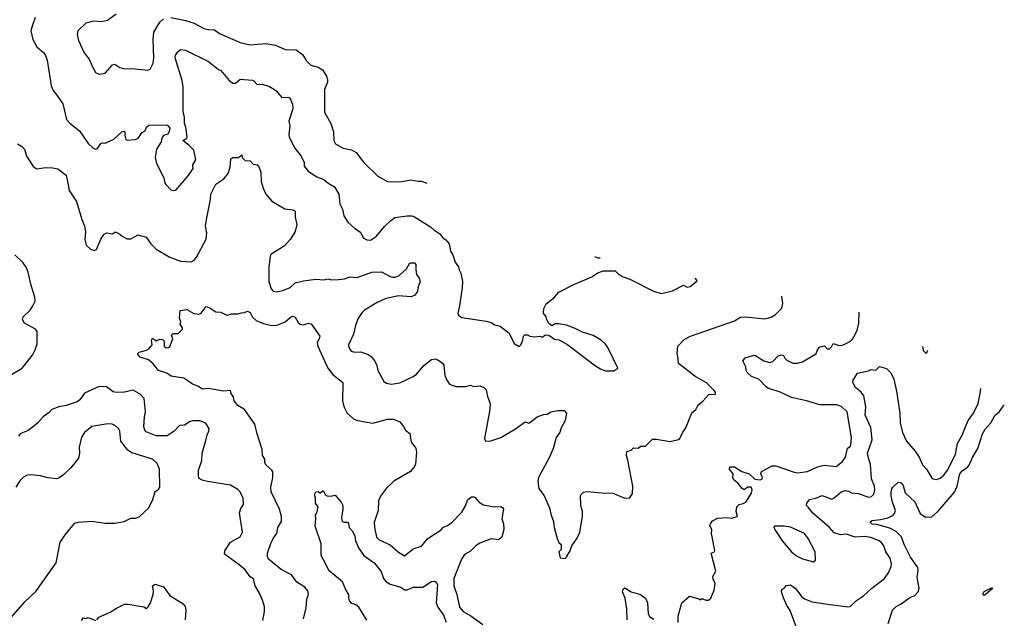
# Model space of a CAD drawing. Extents: x 1771496 to 1971148, y 471553 to 643630.
# Tile 686 of 702: x 1917093 to 1925181, y 577488 to 582408. Entities that reach past the tile are written whole.
import ezdxf

# ---------------------------------------------------------------- set-up
doc = ezdxf.new("R2010")
doc.units = 0

msp = doc.modelspace()

# ---------------------------------------------------------------- linework, layer by layer
at = {"layer": '0CON10XD'}
for points in [[(1917221.4, 582425), (1917194.2, 582355), (1917185.8, 582315), (1917200, 582245), (1917235, 582186), (1917290.8, 582135), (1917305, 582113.3), (1917318.6, 582075), (1917352, 581865), (1917368.8, 581825), (1917398.6, 581788.6)], [(1917885, 582452.5), (1917815, 582401.4), (1917765, 582390.8), (1917703, 582397), (1917635, 582378), (1917571.2, 582315), (1917564, 582285), (1917576.1, 582236.1), (1917621.2, 582135), (1917662.3, 582082.3), (1917687, 582027), (1917715, 581973.3), (1917745, 581960), (1917795, 581968.6), (1917855, 582036.2), (1917875, 582043.3), (1917915, 582014), (1917955, 582004), (1918015, 582008), (1918145, 581992.9), (1918165, 582000), (1918188.3, 582051.7), (1918194.6, 582095.4), (1918189.3, 582245), (1918196.2, 582305), (1918245, 582386.9), (1918275, 582413.5)], [(1918335, 582426.9), (1918455, 582401.5), (1918525, 582379.4), (1918605, 582335.6), (1918645, 582326.5), (1918692.5, 582325), (1918733.7, 582293.7), (1918905, 582220), (1918985, 582200.6), (1919115, 582211.9), (1919195, 582197.8), (1919273.4, 582163.4), (1919365, 582160.8), (1919415, 582122), (1919445, 582071.2), (1919483.8, 582035), (1919545, 582016.9), (1919580.6, 581995), (1919612.5, 581945), (1919622.5, 581915), (1919620.8, 581895), (1919598, 581835), (1919597.9, 581647.9), (1919648.1, 581555), (1919670, 581485), (1919674.5, 581415), (1919686.9, 581386.9), (1919751.3, 581351.3), (1919819.1, 581339.1), (1919856.2, 581315), (1919917.6, 581237.6), (1920035, 581122), (1920115, 581079.2), (1920176.5, 581076.5), (1920235, 581077.5), (1920305, 581091.4), (1920365, 581080), (1920395, 581081.2), (1920436.7, 581063.1)], [(1917398.6, 581788.6), (1917446, 581715), (1917477.1, 581587.1), (1917505, 581556.2), (1917584, 581495), (1917655, 581391.2), (1917695, 581353.8), (1917715, 581343.3), (1917731.7, 581348.3), (1917760.7, 581389.3), (1917773, 581397), (1917795, 581393.3), (1917865, 581426.2), (1917935, 581490), (1917951.7, 581491.7), (1917957.5, 581485), (1917956.7, 581455), (1917965, 581422.5), (1917975, 581417.5), (1918045, 581422), (1918066.6, 581433.4), (1918100.3, 581479.7), (1918123.3, 581495), (1918136, 581525), (1918155, 581542), (1918295, 581543.3), (1918312.5, 581535), (1918326.2, 581515), (1918321.7, 581488.3), (1918305.8, 581464.2), (1918273.9, 581456.1), (1918260, 581435), (1918254, 581405), (1918216.8, 581343.2), (1918205.7, 581274.3), (1918215.6, 581225.6), (1918277.9, 581107.9), (1918285, 581067.5), (1918294.5, 581054.5), (1918335, 581010), (1918357, 581003), (1918375, 581007.5), (1918476.6, 581123.4), (1918516.7, 581185), (1918516, 581215), (1918539.2, 581255), (1918524.4, 581335), (1918485.4, 581375), (1918433.8, 581415), (1918465.8, 581435), (1918469.4, 581445), (1918457.5, 581525), (1918446.5, 581555), (1918446.4, 581605), (1918436.2, 581655), (1918435.5, 581855.5), (1918426.8, 581906.8), (1918370, 582095), (1918372, 582115), (1918395, 582147.5), (1918415, 582162.5), (1918455, 582156), (1918645, 582064.4), (1918725, 581998.8), (1918745, 581990), (1918815, 581908.8), (1918845, 581886.2), (1918865, 581886.7), (1918905, 581918.8), (1919005, 581910), (1919016.7, 581905), (1919042.5, 581875), (1919085, 581878), (1919145, 581858), (1919172.3, 581842.3), (1919197.5, 581825), (1919247.5, 581767.5), (1919295, 581771.2), (1919312.5, 581765), (1919334.1, 581714.1), (1919335.8, 581675), (1919304.4, 581575), (1919311.1, 581535), (1919302.9, 581465), (1919307.1, 581445), (1919351.4, 581355), (1919406.2, 581285), (1919429.4, 581235), (1919428.8, 581205), (1919462.4, 581162.4), (1919535, 581115.6), (1919585, 581097.8), (1919631.9, 581061.9), (1919680, 581035), (1919714.3, 580975), (1919723.9, 580893.9), (1919745, 580850), (1919756.1, 580796.1), (1919787.5, 580745), (1919845, 580692.5), (1919891.7, 580661.7), (1919914.1, 580614.1), (1919945, 580598.8), (1919975, 580596.7), (1920025, 580628.8), (1920090.5, 580709.5), (1920141.1, 580758.9), (1920175, 580782), (1920275, 580795.6), (1920315, 580795.8), (1920335, 580788), (1920466.7, 580706.7), (1920495, 580680.8), (1920545, 580649.2), (1920568.8, 580615), (1920595, 580599.2), (1920620.8, 580565), (1920632.9, 580505), (1920652, 580475), (1920670, 580415), (1920697.8, 580377.8), (1920702.6, 580352.6), (1920717.1, 580325), (1920730.5, 580255), (1920727.8, 580205), (1920705.8, 580055), (1920691.2, 579995), (1920698.3, 579978.3), (1920725, 579961.2), (1920925, 579931.2), (1920965, 579918.8), (1920995, 579901.2), (1921039.5, 579889.5), (1921115, 579832.5), (1921155, 579747.5), (1921195, 579722.5), (1921210, 579735), (1921227, 579773), (1921233, 579807), (1921243, 579817), (1921265, 579817.5), (1921285, 579807.5), (1921325, 579802.5), (1921365, 579807.5), (1921385, 579797.5), (1921413, 579817), (1921440, 579815), (1921485, 579782.5), (1921525, 579777.5), (1921595, 579736.7), (1921823.9, 579563.9), (1921865, 579537.5), (1921905, 579522.5), (1921975, 579522.5), (1922007.5, 579545), (1921923.3, 579715), (1921905, 579742.5), (1921870, 579775), (1921805, 579813.8), (1921715, 579838.8), (1921655, 579871.2), (1921583.6, 579896.4), (1921521.2, 579908.8), (1921493, 579907), (1921465, 579892.5), (1921436.7, 579915), (1921424.1, 579944.1), (1921418.8, 579965), (1921396.2, 579995), (1921397.5, 580035), (1921418.3, 580071.7), (1921483.3, 580125), (1921522.3, 580167.7), (1921645, 580231.2), (1921792.5, 580295), (1921842.3, 580327.7), (1921885, 580343.3), (1921985, 580343.8), (1922016.2, 580315), (1922050, 580295), (1922104.3, 580274.3), (1922304.1, 580174.1), (1922365, 580157.5), (1922455, 580178.8), (1922545, 580226.2), (1922575, 580210), (1922600, 580215), (1922652.5, 580255), (1922657.5, 580265), (1922642.3, 580284.2)], [(1917075, 581387.5), (1917108.3, 581368.3), (1917132.5, 581345), (1917150, 581285), (1917207.3, 581197.3), (1917235, 581181.2), (1917305, 581192), (1917365, 581191.2), (1917405, 581181.2), (1917475, 581130), (1917491.2, 581051.2), (1917498.8, 581005), (1917558.8, 580915), (1917602.5, 580765), (1917624.2, 580715), (1917634, 580665), (1917629.3, 580599.3), (1917640, 580555), (1917675, 580522.5), (1917705, 580510), (1917725, 580520), (1917760, 580605), (1917787.5, 580645), (1917805, 580656.7), (1917855, 580647.5), (1917875, 580662.5), (1917885, 580662.5), (1917916.1, 580646.1), (1917935, 580627.5), (1917977, 580607), (1918005, 580607.5), (1918065, 580638.8), (1918131.7, 580621.7), (1918170, 580565), (1918215, 580522), (1918325, 580455.7), (1918415, 580424.4), (1918501.2, 580418.8), (1918525, 580431.2), (1918546, 580455), (1918624.2, 580605), (1918630.6, 580655), (1918619.1, 580715), (1918630.9, 580779.1), (1918660.9, 580929.1), (1918664.2, 580975), (1918704, 581055), (1918769.3, 581100.7), (1918806, 581145), (1918822.5, 581195), (1918826.7, 581265), (1918845, 581276.2), (1918890, 581275), (1918917, 581297), (1918920, 581275), (1918945, 581250), (1918985, 581247.5), (1919011.7, 581221.7), (1919045, 581214), (1919055.5, 581205.5), (1919074.2, 581154.2), (1919076.8, 581076.8), (1919093.6, 581023.6), (1919116, 580975), (1919165, 580916.2), (1919272.3, 580852.3), (1919336.1, 580846.1), (1919356.2, 580835), (1919356, 580785), (1919370, 580725), (1919355, 580666.7), (1919317.5, 580605), (1919265, 580547.5), (1919159.1, 580480.9)], [(1917025, 579492.5), (1917113.8, 579545), (1917198, 579652), (1917220.6, 579695), (1917235.6, 579745), (1917235.8, 579845.8), (1917223.3, 579865), (1917133.3, 579915), (1917116.2, 579945), (1917121.2, 579965), (1917178.3, 580021.7), (1917201.9, 580055), (1917219.4, 580095), (1917218.3, 580128.3), (1917184.6, 580234.6), (1917162.6, 580332.6), (1917145.4, 580375), (1917120.2, 580410.2), (1917053.1, 580475)], [(1919159.1, 580480.9), (1919150.8, 580465), (1919140.6, 580375), (1919139.4, 580255), (1919158, 580195), (1919175.9, 580175.9), (1919205, 580171.9), (1919255, 580181.9), (1919315, 580207.5), (1919355, 580244), (1919425, 580262.9), (1919525.6, 580274.4), (1919595, 580270.6), (1919625, 580278), (1919655, 580271.2), (1919711.7, 580271.7), (1919761.7, 580278.3), (1919805, 580294.4), (1919865, 580290), (1919985, 580333.6), (1920065, 580334.4), (1920135, 580298.1), (1920155, 580290.6), (1920178.7, 580291.3), (1920206.3, 580303.7), (1920270.5, 580359.5), (1920295, 580403.3), (1920305, 580410), (1920335, 580410), (1920346.4, 580396.4), (1920345.9, 580355.9), (1920353.8, 580315), (1920375, 580283.3), (1920382.5, 580255), (1920363.8, 580205), (1920361.2, 580175), (1920335, 580142.5), (1920305, 580129.4), (1920205, 580139.2), (1920095, 580114.4), (1920028.8, 580085), (1919925, 580021.4), (1919905, 580002.5), (1919874.5, 579955), (1919851.9, 579895), (1919835.5, 579824.5), (1919794, 579735), (1919796.2, 579715), (1919815, 579684), (1919844.3, 579674.3), (1919895, 579677.5), (1919955, 579656.9), (1919980.2, 579640.2), (1920011.3, 579601.3), (1920027.5, 579565), (1920034.1, 579524.1), (1920083.3, 579435), (1920105, 579420), (1920145, 579411.2), (1920215, 579424.2), (1920325, 579474.3), (1920352.9, 579495), (1920413.1, 579566.9), (1920475, 579614.2), (1920505, 579620.8), (1920528.3, 579611.7), (1920565.9, 579585.9), (1920578, 579568), (1920586, 579485), (1920601.2, 579445), (1920625, 579413.3), (1920675, 579393.8), (1920755, 579393.8), (1920795, 579403.3), (1920822, 579392), (1920875, 579397.5), (1920906.7, 579385), (1920925.7, 579365.7), (1920935, 579310), (1920958.8, 579255), (1920955.8, 579204.2), (1920910, 578965), (1920920, 578945), (1920963, 578947), (1921045, 578974.2), (1921165, 579046), (1921245, 579102.5), (1921275, 579093.3), (1921285, 579096.2), (1921345, 579144), (1921395, 579163.3), (1921425, 579166.7), (1921455.9, 579184.1), (1921515, 579195.6), (1921565.7, 579195.7), (1921586, 579175), (1921574.3, 579115), (1921542, 579055), (1921531.2, 579015), (1921501.2, 578975), (1921475.6, 578884.4), (1921445, 578813.3), (1921354, 578645), (1921350, 578615), (1921358, 578555), (1921402, 578495), (1921446, 578395), (1921458.8, 578335), (1921478.8, 578285), (1921483.8, 578235), (1921508.8, 578145), (1921521.7, 578111.7), (1921540, 578095), (1921540, 578055), (1921522.5, 578035), (1921532.5, 577985), (1921575, 577980), (1921590, 577995), (1921590, 578005), (1921611.7, 578038.3), (1921630, 578085), (1921673.6, 578146.4), (1921693.9, 578196.1), (1921716.1, 578326.1), (1921716, 578365), (1921703.8, 578415), (1921700, 578495), (1921704.3, 578505.7), (1921725, 578523.8), (1921755, 578530), (1921875, 578520.8), (1921965, 578515.8), (1922065, 578476.2), (1922105, 578477.5), (1922126.7, 578515), (1922128.8, 578575), (1922089.2, 578789.2), (1922076.7, 578825), (1922080.7, 578859.3), (1922115, 578870), (1922135, 578890), (1922173, 578887), (1922195, 578903.3), (1922235, 578902.5), (1922290.7, 578959.3), (1922325, 578961.2), (1922435, 578942), (1922505, 578956.7), (1922516.7, 578965), (1922537.3, 579012.7), (1922565, 579052.5), (1922615, 579177.5), (1922646.7, 579205), (1922666.1, 579243.9), (1922705, 579272.5), (1922753, 579327), (1922808.3, 579331.7), (1922810, 579345), (1922799.3, 579359.3), (1922735, 579422.5), (1922639.3, 579479.3), (1922505, 579583.3), (1922501.4, 579625), (1922494.3, 579665.7), (1922500, 579725), (1922550.3, 579779.8), (1922603, 579807), (1922965, 579932.5), (1923015, 579963.1), (1923055, 579965.7), (1923215, 579950), (1923265, 579963.3), (1923302.5, 579985), (1923353.6, 580036.4), (1923363.3, 580075), (1923352.7, 580135.9)], [(1921860.3, 580447.3), (1921845, 580446.7), (1921818.2, 580457.6)], [(1919424.2, 577485), (1919446.6, 577573.4), (1919451.2, 577645), (1919466, 577685), (1919460, 577715), (1919434.3, 577744.3), (1919368.6, 577785), (1919325.3, 577845.3), (1919240, 577890), (1919138, 577975), (1919129.2, 577995), (1919127.5, 578025), (1919159.7, 578110.3), (1919175.6, 578144.4), (1919205.8, 578185), (1919212.5, 578235), (1919242.9, 578285), (1919243.3, 578325), (1919227.9, 578385), (1919158.8, 578528.8), (1919156.7, 578565), (1919171.3, 578645), (1919171.5, 578691.5), (1919165, 578705.7), (1919117.4, 578747.4), (1919105.8, 578765), (1919106, 578795), (1919088, 578825), (1919085.7, 578874.3), (1919043.5, 579005), (1919025.8, 579085), (1918938.8, 579205), (1918886.1, 579236.1), (1918855.9, 579275.9), (1918850, 579305), (1918830, 579335), (1918825, 579360), (1918766.1, 579356.1), (1918645, 579377.1), (1918595, 579370.8), (1918557.2, 579397.2), (1918512.6, 579412.6), (1918475, 579440.9), (1918440.9, 579460.9), (1918338.6, 579478.6), (1918301.8, 579501.8), (1918233.8, 579523.8), (1918188.9, 579578.9), (1918151.8, 579611.8), (1918083.3, 579635), (1918063.6, 579656.4), (1918063.3, 579665), (1918074.3, 579675.7), (1918135, 579691.2), (1918155, 579703.3), (1918180, 579735), (1918177, 579773), (1918185, 579790), (1918215, 579770), (1918245, 579782.5), (1918265, 579780), (1918280, 579765), (1918280, 579725), (1918295, 579710), (1918315, 579712.5), (1918325, 579722.5), (1918350, 579785), (1918340, 579815), (1918355, 579830), (1918395, 579830), (1918430, 579865), (1918430, 579875), (1918410, 579905), (1918417.5, 579925), (1918406.7, 579955), (1918411.2, 580018.8), (1918465, 580026.2), (1918523.1, 579993.1), (1918565, 579988), (1918585, 579996.2), (1918625, 580050), (1918655, 580040), (1918705, 580007.5), (1918745, 580003.3), (1918795, 579978.8), (1918835, 579990), (1918885, 579990), (1918915, 580000), (1918939.3, 580000.7), (1918965, 580012.5), (1918985, 580001.2), (1919005, 579963.8), (1919035.6, 579935.6), (1919095, 579910), (1919138.8, 579901.2), (1919165.6, 579895.6), (1919205, 579898.6), (1919275, 579924.2), (1919315, 579960.8), (1919335, 579970), (1919355, 579963.3), (1919379.5, 579919.5), (1919396.1, 579906.1), (1919425, 579898.8), (1919465, 579914), (1919488.1, 579908.1), (1919557.5, 579807.5), (1919553.8, 579785), (1919536.2, 579755), (1919541.2, 579725), (1919624.7, 579544.7), (1919665, 579492.2), (1919747.1, 579425), (1919745.3, 579275.3), (1919755, 579228), (1919783.3, 579175), (1919835, 579127.8), (1919867, 579113), (1919993.2, 579093.2), (1920114.6, 579125.4), (1920164.6, 579124.6), (1920215, 579102.9), (1920245.8, 579065.8), (1920262.5, 579035), (1920298.3, 579008.3), (1920310, 578935), (1920346.2, 578886.2), (1920352.2, 578855), (1920344.3, 578755), (1920335.7, 578735), (1920304.4, 578695.6), (1920165.4, 578614.6), (1920105, 578558), (1920056.6, 578493.4), (1920041.4, 578455), (1920038.6, 578375), (1920006.2, 578275), (1920007.3, 578235), (1920024.3, 578155), (1920045, 578133.3), (1920135, 578091.5), (1920205, 578031.4), (1920255, 578002.5), (1920325, 578058.6), (1920395, 578080), (1920445, 578144), (1920554.5, 578215.5), (1920575, 578238.6), (1920608, 578252), (1920644, 578275), (1920725, 578360), (1920753.8, 578406.2), (1920775, 578463.8), (1920805, 578486.7), (1920825, 578486.7), (1920835, 578480), (1920864, 578445), (1920900.3, 578420.3), (1920994.5, 578404.5), (1921046.7, 578406.7), (1921059.7, 578399.7), (1921068, 578385), (1921054.2, 578305), (1921068.6, 578265), (1921071.2, 578218.8), (1921053.6, 578156.4), (1921025, 578132), (1920965, 578141.9), (1920874.2, 578105.8), (1920843.3, 578086.7), (1920795, 578040.5), (1920747.6, 578012.4), (1920722.7, 577975), (1920658.5, 577815), (1920660, 577755), (1920682.7, 577685), (1920705, 577581.2), (1920736, 577545), (1920798.2, 577508.2), (1920896.8, 577436.8)], [(1922503.3, 577455), (1922501.1, 577505), (1922533.1, 577616.9), (1922595, 577671.2), (1922662.5, 577652.5), (1922685, 577640), (1922692.5, 577647.5), (1922705, 577647.5), (1922728.3, 577638.3), (1922751.7, 577638.3), (1922770, 577655), (1922799.3, 577720.7), (1922806.7, 577775), (1922790, 577810), (1922788.3, 577831.7), (1922811.2, 577875), (1922773.8, 578025), (1922800, 578035), (1922802.5, 578045), (1922776.7, 578185), (1922777.5, 578215), (1922763.3, 578255), (1922766.7, 578265), (1922785, 578288.8), (1922825, 578310), (1922905, 578316.7), (1922941.7, 578311.7), (1922990, 578325), (1922978.8, 578365), (1922983.8, 578405), (1923003.3, 578425), (1923035, 578431.2), (1923057.1, 578442.9), (1923103.7, 578516.3), (1923110.3, 578545), (1923101.5, 578565), (1923075, 578565.8), (1923045, 578544.4), (1923028.1, 578555), (1922995.4, 578595.4), (1922958, 578628), (1922951.1, 578645), (1922952.9, 578675), (1922923.1, 578715), (1922926.4, 578733.6), (1922965, 578732.5), (1923026.2, 578695), (1923085, 578674.4), (1923132.4, 578632.4), (1923175, 578627.5), (1923188.8, 578631.2), (1923196.1, 578645), (1923182.5, 578675), (1923186, 578695), (1923275, 578742.5), (1923305, 578742.5), (1923455, 578688.9), (1923485.7, 578684.3), (1923565, 578695.6), (1923647.3, 578732.7), (1923702.8, 578747.2), (1923800, 578735), (1923852.1, 578777.9), (1923877.9, 578812.1), (1923892.7, 578887.3), (1923915, 578901.2), (1923920.6, 578915), (1923927.3, 578975), (1923891.1, 579185), (1923845, 579229.4), (1923805, 579241.9), (1923665, 579243.8), (1923556.3, 579276.3), (1923433.4, 579303.4), (1923335, 579349.5), (1923245, 579375.6), (1923225, 579389.4), (1923165, 579453.3), (1923106, 579475), (1923068.8, 579508.8), (1923060, 579525), (1923058, 579555), (1923033.8, 579605), (1923051.7, 579628.3), (1923125, 579651.2), (1923138.3, 579648.3), (1923205, 579603.1), (1923255, 579591.1), (1923280, 579600), (1923323.4, 579646.6), (1923355, 579654), (1923368.1, 579648.1), (1923378.1, 579625), (1923395, 579608.6), (1923444.1, 579584.1), (1923482.5, 579585), (1923525, 579595.6), (1923624, 579655), (1923636.7, 579665), (1923646.7, 579695), (1923665, 579720), (1923705, 579727.5), (1923725, 579703.8), (1923745, 579703.8), (1923761.7, 579718.3), (1923775, 579746.7), (1923825, 579730), (1923848.3, 579731.7), (1923877, 579743), (1923916.7, 579765), (1923935, 579783.3), (1923960, 579825), (1923976.2, 579865), (1923986.7, 579915), (1923988.7, 580003.2)], [(1924509.8, 579723.2), (1924515, 579690), (1924535, 579670), (1924545, 579670), (1924554.1, 579691.3)], [(1923476.5, 577405), (1923422.4, 577552.4), (1923394.3, 577595), (1923367.5, 577657.5), (1923351.4, 577705), (1923354, 577726), (1923372.5, 577735), (1923391.4, 577758.6), (1923425, 577763.8), (1923465, 577733.8), (1923519.4, 577665), (1923539.7, 577649.7), (1923604.2, 577624.2), (1923712.2, 577607.8), (1923895, 577583.8), (1923915, 577586.7), (1923966.3, 577633.7), (1924025, 577673.3), (1924093.7, 577736.4), (1924198.6, 577815), (1924232.6, 577867.4), (1924252.2, 577915), (1924254.4, 577935), (1924242.8, 577982.8), (1924208.1, 578035), (1924191.9, 578085), (1924169.4, 578115), (1924148.3, 578128.3), (1924085, 578152.3), (1924035, 578159.6), (1923955, 578156.2), (1923885, 578180), (1923835, 578174.3), (1923785, 578190.6), (1923745.6, 578235), (1923605, 578355.5), (1923576.8, 578396.8), (1923556.2, 578415), (1923559.3, 578435), (1923580.8, 578465), (1923633.8, 578476.2), (1923685, 578497.5), (1923765, 578468), (1923785, 578478), (1923842.5, 578527.5), (1923875, 578537.5), (1923902.3, 578532.3), (1923925, 578520), (1923985, 578514.2), (1924065, 578483.8), (1924091.5, 578488.5), (1924110.2, 578509.8), (1924116.9, 578543.1), (1924114, 578574), (1924090.4, 578635), (1924082.9, 578755), (1924064.6, 578805), (1924058.5, 578845), (1924096, 578954), (1924085.3, 579055.3), (1924037.6, 579157.6), (1924042.9, 579225), (1924026.6, 579316.6), (1924006.9, 579346.9), (1923959.4, 579385), (1923936.7, 579425), (1923941.2, 579445), (1923975.8, 579504.2), (1924065, 579522.9), (1924087, 579533), (1924125, 579526.7), (1924155, 579556.7), (1924215, 579540), (1924249.2, 579505), (1924274.5, 579454.5), (1924294.5, 579355), (1924322, 579175), (1924324.7, 579094.7), (1924344.6, 579015), (1924378.1, 578945), (1924446.5, 578865), (1924482.2, 578812.2), (1924509.3, 578749.3), (1924542.5, 578715), (1924584.2, 578645), (1924596.7, 578635), (1924625, 578628.6), (1924655, 578640), (1924685.6, 578665), (1924713.5, 578705), (1924781.8, 578835), (1924797.1, 578925), (1924836, 578994), (1924867.5, 579075), (1924885, 579114), (1924929.4, 579175), (1924965.7, 579255), (1924984.2, 579335), (1924989.1, 579377.6)], [(1919089.7, 577470.3), (1919103.6, 577543.6), (1919103.8, 577585), (1919087.7, 577637.7), (1919064.2, 577694.2), (1919028, 577755), (1919013.9, 577813.9), (1918985, 577830), (1918945, 577885.6), (1918895, 577928.8), (1918775.7, 578015), (1918777.8, 578042.2), (1918826, 578115), (1918905, 578158.8), (1918922.5, 578195), (1918898, 578355), (1918908.3, 578391.7), (1918932, 578425), (1918928, 578475), (1918905, 578526.7), (1918885, 578546.2), (1918825, 578582.5), (1918635, 578613.1), (1918592.7, 578622.7), (1918567.9, 578637.9), (1918560.8, 578655), (1918562.5, 578705), (1918588.8, 578785), (1918591.4, 578845), (1918619.3, 578939.3), (1918632, 578995), (1918648, 579025), (1918648.6, 579045), (1918621.9, 579091.9), (1918572.1, 579112.1), (1918515, 579111.9), (1918493.3, 579105), (1918447.5, 579075), (1918405, 579072), (1918360.6, 579025), (1918305, 578987.3), (1918215, 578988.1), (1918132.1, 579022.1), (1918120.8, 579035), (1918113.2, 579063.2), (1918117.5, 579145), (1918126.2, 579185), (1918114.6, 579294.6), (1918081.7, 579331.7), (1918025, 579361.9), (1917953.6, 579346.4), (1917884.3, 579344.3), (1917860.3, 579350.3), (1917805, 579390.6), (1917745, 579394.3), (1917625, 579339.2), (1917586.9, 579285), (1917565, 579267.5), (1917475, 579237.5), (1917415, 579227.5), (1917357.5, 579205), (1917335, 579180), (1917286.2, 579145), (1917238.3, 579091.7), (1917166.8, 579033.2), (1917096.7, 579005), (1917084.2, 578985.8)], [(1924228, 577445), (1924262.5, 577555), (1924292.5, 577585), (1924334, 577606), (1924405, 577660), (1924447.5, 577675), (1924473.3, 577705), (1924481.2, 577735), (1924465.6, 577825), (1924474.5, 577885), (1924471.5, 577905), (1924411.2, 577991.2), (1924360, 578095), (1924337.4, 578157.4), (1924291.9, 578201.9), (1924240, 578230), (1924135, 578258.5), (1924095, 578263.3), (1924081.8, 578275), (1924083.1, 578285), (1924095, 578291.8), (1924165, 578299.4), (1924225, 578313.5), (1924265, 578334.4), (1924280.4, 578349.6), (1924286.7, 578375), (1924262.2, 578442.2), (1924252.2, 578495), (1924251.4, 578525), (1924258.6, 578551.4), (1924265, 578566.7), (1924305, 578601.2), (1924315, 578607.5), (1924335, 578600.8), (1924349.4, 578579.4), (1924368.2, 578518.2), (1924446, 578445), (1924489.8, 578349.8), (1924535, 578319.2), (1924587.3, 578322.7), (1924634.4, 578365.6), (1924772.2, 578525), (1924794.7, 578575.3), (1924815.5, 578675), (1924835, 578700.9), (1924880.4, 578729.6), (1924893.8, 578746.2), (1924920.6, 578809.4), (1924965.3, 578884.7), (1925002.7, 579005), (1925025, 579043.8), (1925072, 579095), (1925104, 579155), (1925143.2, 579186.8), (1925175, 579234.3), (1925181.5, 579238.9)], [(1917024, 577495), (1917134, 577625), (1917225, 577710), (1917393.8, 577945), (1917426.7, 578115), (1917466, 578175), (1917515.7, 578234.3), (1917545, 578271.2), (1917575, 578279.2), (1917685, 578286.5), (1917795, 578270), (1917875, 578270), (1917950, 578285), (1918005, 578310), (1918045, 578312.5), (1918075, 578322.5), (1918152.5, 578395), (1918186.7, 578465), (1918205, 578530), (1918230, 578545), (1918243, 578567), (1918242, 578715), (1918221.7, 578761.7), (1918185, 578795.7), (1918015, 578848.2), (1917981.1, 578871.1), (1917923.8, 578945), (1917915.5, 579025), (1917906.1, 579046.1), (1917881.1, 579071.1), (1917852.5, 579085), (1917817.6, 579087.6), (1917685, 579065.6), (1917625, 579016), (1917601.7, 578978.3), (1917580.8, 578895), (1917583.4, 578845), (1917575.6, 578805), (1917514.4, 578725), (1917455, 578668.9), (1917415, 578639.5), (1917395, 578633.8), (1917325, 578641.8), (1917265, 578660), (1917183.2, 578666.8), (1917155, 578664.3), (1917125, 578648.6), (1917095, 578619.2), (1917061.1, 578565)], [(1919945, 577473.3), (1919879.1, 577579.1), (1919855, 577600), (1919821.4, 577611.4), (1919803, 577633), (1919796, 577655), (1919796, 577685), (1919772.7, 577722.7), (1919745, 577789.2), (1919635, 577877.5), (1919588.9, 577968.9), (1919568.8, 578005), (1919569.1, 578099.1), (1919519.4, 578245), (1919526.4, 578306.4), (1919523.8, 578335), (1919537.5, 578365), (1919544.3, 578405), (1919521.8, 578435), (1919522.2, 578475), (1919514.4, 578505), (1919525, 578528), (1919545, 578530), (1919555, 578520), (1919565, 578520), (1919585, 578540), (1919602.5, 578505), (1919620, 578495), (1919645, 578492.5), (1919685, 578500), (1919735, 578442.5), (1919746.2, 578415), (1919748.8, 578385), (1919737.5, 578315), (1919743.3, 578283.3), (1919755, 578277.5), (1919785, 578277.5), (1919795, 578267.5), (1919800, 578235), (1919825, 578206.7), (1919845.8, 578165), (1919852.5, 578125), (1919876.8, 578066.8), (1919921.2, 578005), (1920006, 577945), (1920062.1, 577872.1), (1920082.5, 577815), (1920100.2, 577790.2), (1920135, 577768.6), (1920223.9, 577743.9), (1920255, 577722.5), (1920275, 577722.5), (1920325, 577743.3), (1920403.6, 577743.6), (1920475, 577790), (1920503.6, 577793.6), (1920515, 577786.7), (1920524.3, 577765), (1920513.5, 577615), (1920528.8, 577578.8), (1920574.1, 577514.1), (1920597.2, 577457.3)], [(1923615, 577952.5), (1923630, 577965), (1923626.7, 578035), (1923571.2, 578145), (1923540, 578185), (1923425, 578238), (1923373.6, 578246.4), (1923290, 578245), (1923287.5, 578235), (1923304, 578205), (1923357.5, 578125), (1923432, 578035), (1923475, 578002.5), (1923525, 577976), (1923615, 577952.5)], [(1917726.7, 577475), (1917741.7, 577498.3), (1917835, 577538), (1917888.1, 577571.9), (1917955, 577604), (1917984.2, 577605.8), (1918113, 577583), (1918135, 577570), (1918148.3, 577581.7), (1918166.2, 577615), (1918188.8, 577685), (1918193.3, 577715), (1918183.6, 577756.4), (1918205, 577768), (1918275, 577745.8), (1918326.7, 577676.7), (1918435, 577608), (1918452.5, 577585), (1918458.1, 577555), (1918452.2, 577475)], [(1922082.5, 577475), (1922079.4, 577565), (1922066.1, 577653.9), (1922046.2, 577705), (1922051.7, 577728.3), (1922065, 577737.5), (1922115, 577705.8), (1922192.7, 577682.7), (1922233.8, 577655), (1922250, 577615), (1922254.5, 577524.5), (1922270.3, 577500.3), (1922301.2, 577481.2)], [(1925015, 577676.7), (1925006.1, 577686.1), (1925015, 577708.9), (1925075, 577738), (1925086.4, 577736.4), (1925025, 577682.5), (1925015, 577676.7)], [(1917599.7, 577470.3), (1917615, 577492), (1917635, 577488.1), (1917655, 577494.3), (1917715, 577470.8)]]:
    msp.add_lwpolyline(points, dxfattribs=at)

doc.saveas('drawing.dxf')
